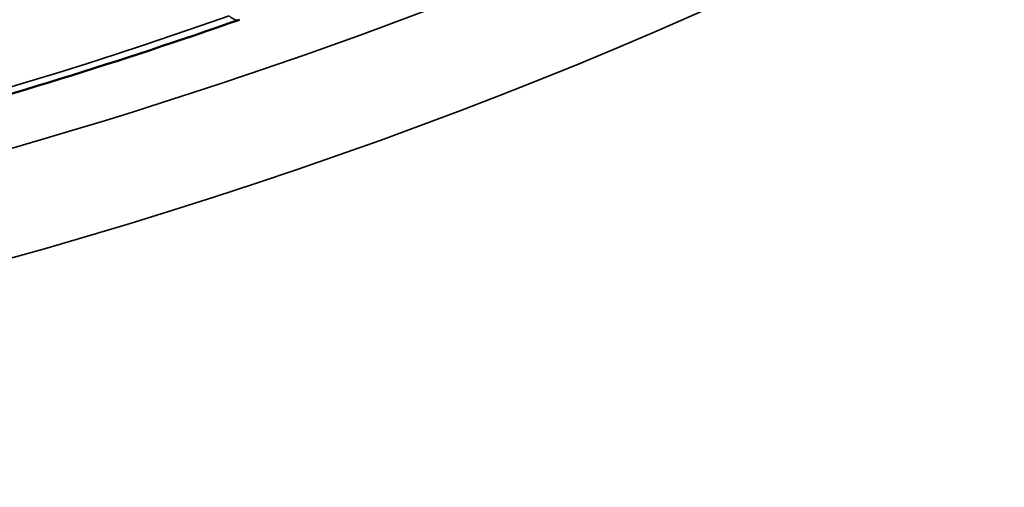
# Model space of a CAD drawing. Header units: millimetres. Extents: x 50 to 3176, y 50 to 2109.
# Tile 484 of 656: x 1909.36 to 1915.84, y 434.88 to 437.95. Entities that reach past the tile are written whole.
import ezdxf

# ---------------------------------------------------------------- set-up
doc = ezdxf.new("R2010")
doc.units = ezdxf.units.MM
doc.header["$LTSCALE"] = 10
doc.layers.add('Visible (ISO)', color=7, linetype='Continuous', lineweight=50)
doc.layers.add('Visible Narrow (ISO)', color=7, linetype='Continuous', lineweight=35)

msp = doc.modelspace()

# ---------------------------------------------------------------- linework, layer by layer
at = {"layer": 'Visible (ISO)'}
msp.add_open_spline([(1884.9965, 437.9521), (1886.5437, 437.4077), (1888.1934, 436.9618), (1891.6199, 436.2877), (1893.3966, 436.0595), (1896.9932, 435.8313), (1898.8129, 435.8313), (1902.4095, 436.0595), (1904.1862, 436.2877), (1907.6127, 436.9618), (1909.2624, 437.4077), (1910.8097, 437.9521)], degree=3, knots=[4.950442, 4.950442, 4.950442, 4.950442, 5.16938, 5.16938, 5.388318, 5.388318, 5.607256, 5.607256, 5.826194, 5.826194, 6.045132, 6.045132, 6.045132, 6.045132], dxfattribs=at)
at = {"layer": 'Visible Narrow (ISO)'}
msp.add_ellipse((1897.9031, 449.9779), major_axis=(26.1573, 0), ratio=0.57735, dxfattribs=at)
for centre, major_axis, ratio, start_param, end_param in [((1897.9031, 450.3755), (-25.6575, 0), 0.57735, 6.264668, 9.443295), ((1897.9031, 450.1412), (-24.6727, 0), 0.57735, 1.023452, 2.118141), ((1910.7433, 438.1408), (0.0664, -0.1887), 0.424923, 5.591554, 6.283187)]:
    msp.add_ellipse(centre, major_axis=major_axis, ratio=ratio, start_param=start_param, end_param=end_param, dxfattribs=at)

doc.saveas('drawing.dxf')
